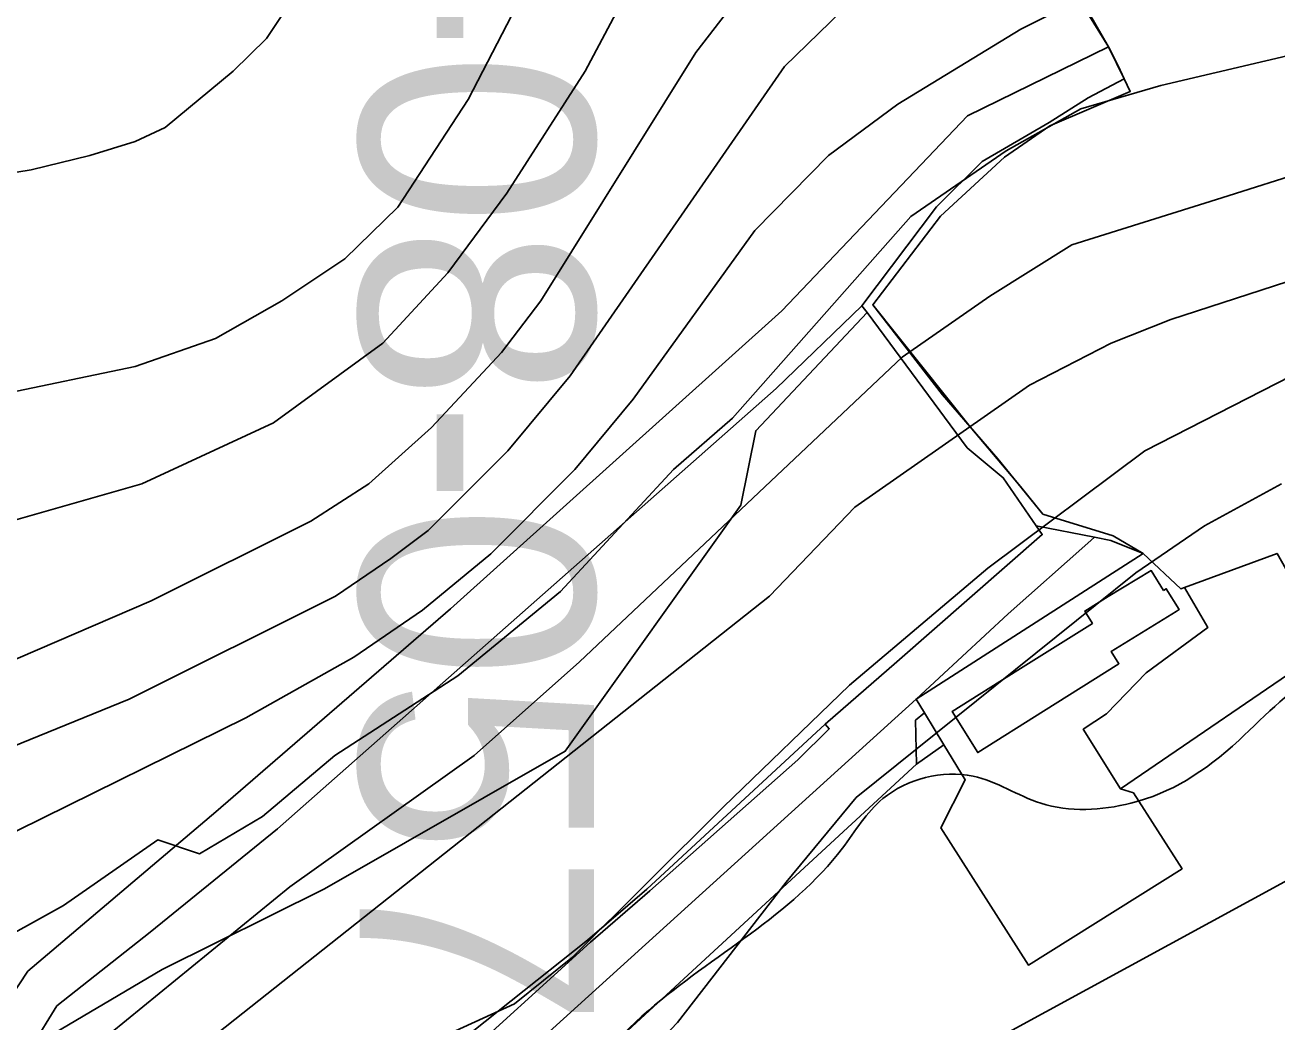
# Model space of a CAD drawing. Extents: x -510989 to -501240, y -1184665 to -1176089.
# Drawn here: x -503310.8 to -503043.7, y -1180774.9 to -1180562.1 of the extents above; entities that cross this region are included whole.
import ezdxf

# ---------------------------------------------------------------- set-up
doc = ezdxf.new("R2010")
doc.units = 0
for name, color, linetype in [('lesni_pozemek', 7, 'Continuous'), ('ostatni_plocha_x_draha', 7, 'Continuous'), ('ostatni_plocha_x_manipulacni_plocha', 7, 'Continuous'), ('ostatni_plocha_x_neplodna_puda', 7, 'Continuous'), ('ostatni_plocha_x_ostatni_komunikace', 7, 'Continuous'), ('ostatni_plocha_x_silnice', 7, 'Continuous'), ('popis', 7, 'Continuous'), ('STAV_povodi', 7, 'Continuous'), ('STAV_zaplavove_uzemi', 7, 'Continuous'), ('trvaly_travni_porost', 7, 'Continuous'), ('vrstevnice_01', 7, 'Continuous'), ('vrstevnice_02', 7, 'Continuous'), ('zastavena_plocha_a_nadvori', 7, 'Continuous')]:
    doc.layers.add(name, color=color, linetype=linetype)

msp = doc.modelspace()

# ---------------------------------------------------------------- linework, layer by layer
at = {"layer": 'lesni_pozemek'}
msp.add_lwpolyline([(-503144.52, -1180382.88), (-503130.97, -1180393.89), (-503128.71, -1180418.97), (-503122.63, -1180431.13), (-503123.88, -1180453.38), (-503116.73, -1180463.03), (-503093.71, -1180544.11), (-503086.44, -1180554.98), (-503079.71, -1180566.75), (-503109.73, -1180581.48), (-503149.35, -1180623.12), (-503220.04, -1180686.7), (-503270.12, -1180729.99), (-503310.22, -1180764.03), (-503328.24, -1180791.24), (-503334.53, -1180794.95), (-503433.41, -1180812.64), (-503498.1, -1180816.62)], dxfattribs=at)
msp.add_lwpolyline([(-503131.18, -1180623.46), (-503154.92, -1180648.69), (-503158.11, -1180664.55), (-503195.58, -1180717.09), (-503246.95, -1180746.43), (-503281.53, -1180763.68), (-503309.38, -1180780.12), (-503304.06, -1180771.45), (-503284.1, -1180755.7), (-503256.97, -1180733.64), (-503150.57, -1180639.68), (-503132.3, -1180622.02)], close=True, dxfattribs=at)
at = {"layer": 'ostatni_plocha_x_draha'}
msp.add_lwpolyline([(-503328.24, -1180791.24), (-503309.38, -1180780.12), (-503281.53, -1180763.68), (-503246.95, -1180746.43), (-503195.58, -1180717.09), (-503158.11, -1180664.55), (-503154.92, -1180648.69), (-503131.18, -1180623.46), (-503109.84, -1180652.35), (-503102.12, -1180658.74), (-503095.11, -1180668.96), (-503093.8, -1180670.85), (-503124.83, -1180698.04), (-503140.13, -1180711.34), (-503178.16, -1180746.5), (-503190.82, -1180757.39), (-503288.54, -1180835.07), (-503300.14, -1180839.74), (-503313.67, -1180841.79)], dxfattribs=at)
at = {"layer": 'ostatni_plocha_x_manipulacni_plocha'}
for points in [[(-503064.27, -1180682.46), (-503063.48, -1180682.17), (-503058.47, -1180690.66), (-503071.64, -1180700.35), (-503080.08, -1180709.09), (-503085.08, -1180712.4), (-503077.13, -1180725.1), (-503074.36, -1180726), (-503063.98, -1180742.16), (-503096.75, -1180762.71), (-503115.44, -1180733.42), (-503110.24, -1180723.19), (-503114.79, -1180715.7), (-503118.95, -1180708.87), (-503120.72, -1180705.98), (-503072.31, -1180674.9)], [(-503067.96, -1180682.78), (-503070.56, -1180678.56), (-503079.74, -1180684.04), (-503084.74, -1180687.18), (-503083.09, -1180689.81), (-503099, -1180699.81), (-503113.06, -1180708.64), (-503107.58, -1180717.37), (-503093.52, -1180708.53), (-503077.44, -1180698.43), (-503079.09, -1180695.8), (-503065.21, -1180687.25), (-503064.61, -1180686.88), (-503067.37, -1180682.41)], [(-503120.85, -1180710.49), (-503118.95, -1180708.87), (-503114.79, -1180715.7), (-503120.63, -1180719.83)]]:
    msp.add_lwpolyline(points, close=True, dxfattribs=at)
at = {"layer": 'ostatni_plocha_x_neplodna_puda'}
for points in [[(-503076.31, -1180573.62), (-503075.03, -1180576.31), (-503092.21, -1180583.62), (-503101.83, -1180590.36), (-503115.54, -1180602.91), (-503129.98, -1180621.84), (-503115.08, -1180641.04), (-503103.28, -1180654.67), (-503093.68, -1180666.52), (-503078.67, -1180671.16), (-503072.31, -1180674.9), (-503079.17, -1180672.13), (-503082.66, -1180671.44), (-503095.11, -1180668.96), (-503102.12, -1180658.74), (-503109.84, -1180652.35), (-503131.18, -1180623.46), (-503132.3, -1180622.02), (-503116.34, -1180600.89), (-503106.64, -1180591.25), (-503092.33, -1180582.91), (-503083.99, -1180577.64)], [(-503079.17, -1180672.13), (-503072.31, -1180674.9), (-503120.72, -1180705.98), (-503101.11, -1180687.8), (-503084.07, -1180672.68), (-503082.66, -1180671.44)], [(-503063.48, -1180682.17), (-503043.72, -1180674.88), (-503032.53, -1180694.7), (-503077.13, -1180725.1), (-503085.08, -1180712.4), (-503080.08, -1180709.09), (-503071.64, -1180700.35), (-503058.47, -1180690.66)]]:
    msp.add_lwpolyline(points, close=True, dxfattribs=at)
for points in [[(-503310.92, -1180859.72), (-503299.21, -1180858.97), (-503280.27, -1180850.67), (-503120.72, -1180705.98), (-503118.95, -1180708.87), (-503120.85, -1180710.49), (-503120.63, -1180719.83), (-503191.47, -1180785.2), (-503237.63, -1180831.66), (-503243.22, -1180837.28), (-503244.38, -1180838.58), (-503266.91, -1180863.63), (-503285.31, -1180874.66), (-503300.55, -1180878.39), (-503320.9, -1180877.47)], [(-503486.7, -1180841.19), (-503445.35, -1180833.32), (-503385.4, -1180840.99), (-503313.67, -1180841.79), (-503300.14, -1180839.74), (-503288.54, -1180835.07), (-503190.82, -1180757.39), (-503178.16, -1180746.5), (-503140.13, -1180711.34), (-503139.24, -1180712.28), (-503145.92, -1180718.93), (-503177.52, -1180746.86), (-503190.19, -1180757.85), (-503220.54, -1180785.43), (-503274.31, -1180834.62), (-503284.08, -1180842.58), (-503291.72, -1180847.23), (-503301.44, -1180850.95), (-503312.15, -1180851.33), (-503334.94, -1180849.6), (-503385.4, -1180841.89), (-503445.32, -1180837.78), (-503483.27, -1180843.49)]]:
    msp.add_lwpolyline(points, dxfattribs=at)
at = {"layer": 'ostatni_plocha_x_ostatni_komunikace'}
msp.add_lwpolyline([(-503079.71, -1180566.75), (-503077.64, -1180570.81), (-503076.31, -1180573.62), (-503083.99, -1180577.64), (-503092.33, -1180582.91), (-503106.64, -1180591.25), (-503116.34, -1180600.89), (-503132.3, -1180622.02), (-503150.57, -1180639.68), (-503256.97, -1180733.64), (-503284.1, -1180755.7), (-503304.06, -1180771.45), (-503309.38, -1180780.12), (-503328.24, -1180791.24), (-503310.22, -1180764.03), (-503270.12, -1180729.99), (-503220.04, -1180686.7), (-503149.35, -1180623.12), (-503109.73, -1180581.48)], close=True, dxfattribs=at)
at = {"layer": 'ostatni_plocha_x_silnice'}
msp.add_lwpolyline([(-503312.15, -1180851.33), (-503301.44, -1180850.95), (-503291.72, -1180847.23), (-503284.08, -1180842.58), (-503274.31, -1180834.62), (-503220.54, -1180785.43), (-503190.19, -1180757.85), (-503177.52, -1180746.86), (-503145.92, -1180718.93), (-503139.24, -1180712.28), (-503140.13, -1180711.34), (-503124.83, -1180698.04), (-503093.8, -1180670.85), (-503095.11, -1180668.96), (-503082.66, -1180671.44), (-503084.07, -1180672.68), (-503101.11, -1180687.8), (-503120.72, -1180705.98), (-503280.27, -1180850.67), (-503299.21, -1180858.97), (-503310.92, -1180859.72)], dxfattribs=at)
at = {"layer": 'popis'}
msp.add_lwpolyline([(-503144.52, -1180382.88), (-503130.97, -1180393.89), (-503128.71, -1180418.97), (-503122.63, -1180431.13), (-503123.88, -1180453.38), (-503116.73, -1180463.03), (-503105.22, -1180503.57), (-503093.71, -1180544.11), (-503079.71, -1180566.75), (-503076.31, -1180573.62), (-503075.03, -1180576.31), (-503092.21, -1180583.62), (-503101.83, -1180590.36), (-503115.54, -1180602.91), (-503129.98, -1180621.84), (-503109.18, -1180647.85), (-503098.48, -1180660.59), (-503093.68, -1180666.52), (-503078.67, -1180671.16), (-503072.31, -1180674.9), (-503064.27, -1180682.46), (-503063.48, -1180682.17), (-503043.72, -1180674.88)], dxfattribs=at)
at = {"layer": 'STAV_zaplavove_uzemi'}
for points in [[(-504540.1, -1180857.4), (-504577.6, -1180869.9), (-504578.56, -1180860.28), (-504550.67, -1180843.94), (-504523.75, -1180837.2), (-504478.55, -1180823.74), (-504444.9, -1180804.51), (-504446.82, -1180793.93), (-504446.82, -1180779.51), (-504445.86, -1180755.47), (-504441.05, -1180745.85), (-504426.63, -1180754.51), (-504417.97, -1180766.04), (-504413.17, -1180777.58), (-504398.74, -1180788.16), (-504367.97, -1180786.24), (-504329.51, -1180770.85), (-504283.35, -1180754.51), (-504262.2, -1180724.7), (-504238.16, -1180694.89), (-504218.92, -1180663.15), (-504185.27, -1180631.42), (-504166.04, -1180606.42), (-504143.92, -1180591.03), (-504113.15, -1180572.76), (-504085.26, -1180570.84), (-504067.95, -1180564.11), (-504042.95, -1180584.3), (-504041.99, -1180609.3), (-504034.29, -1180620.84), (-504019.87, -1180632.38), (-503985.25, -1180627.57), (-503970.83, -1180622.77), (-503966.98, -1180607.38), (-503969.87, -1180574.69), (-503950.64, -1180559.3), (-503899.67, -1180566.99), (-503832.36, -1180592), (-503773.38, -1180619.38), (-503737.54, -1180645.61), (-503699.95, -1180679.7), (-503682.47, -1180704.18), (-503669.35, -1180719.04), (-503664.11, -1180725.16), (-503685.09, -1180722.54), (-503689.46, -1180721.66), (-503691.21, -1180741.77), (-503665.86, -1180776.74), (-503654.49, -1180807.33), (-503622.15, -1180837.93), (-503605.54, -1180857.16), (-503581.94, -1180873.77), (-503569.7, -1180887.76), (-503551.34, -1180899.12), (-503533.86, -1180905.24), (-503519.87, -1180914.86), (-503521.62, -1180886.01), (-503509.38, -1180869.4), (-503486.65, -1180862.41), (-503463.92, -1180863.28), (-503442.94, -1180864.15), (-503421.09, -1180871.15), (-503407.1, -1180879.02), (-503403.6, -1180885.13), (-503432.45, -1180912.23), (-503450.81, -1180934.96), (-503458.68, -1180948.07), (-503460.51, -1180958), (-503445.13, -1180968.57), (-503429.74, -1180958.96), (-503410.51, -1180930.11), (-503389.35, -1180907.03), (-503369.16, -1180886.84), (-503347.04, -1180874.34), (-503333.58, -1180868.57), (-503300.89, -1180867.61), (-503271.08, -1180854.15), (-503218.19, -1180816.64), (-503177.8, -1180772.41), (-503136.45, -1180737.79), (-503127.8, -1180727.21), (-503108.57, -1180722.41), (-503094.14, -1180728.18), (-503074.91, -1180728.18), (-503051.83, -1180714.71), (-503035.48, -1180702.21), (-503022.02, -1180736.83), (-503014.33, -1180767.6), (-503006.64, -1180784.91), (-502997.02, -1180789.72), (-502932.59, -1180779.14)], [(-503467.11, -1180958.89), (-503446.16, -1180976.27), (-503422.56, -1181000.75), (-503413.82, -1180964.9), (-503405.08, -1180934.31), (-503373.61, -1180894.97), (-503323.78, -1180883.6), (-503227.62, -1180870.49), (-503138.45, -1180849.51), (-503112.23, -1180846.02), (-503065.02, -1180821.54), (-503029.18, -1180810.17), (-502993.77, -1180796.84), (-502936.08, -1180789.15), (-502875.5, -1180775.69), (-502836.07, -1180734.34), (-502817.61, -1180686.88), (-502812.32, -1180643.52), (-502796.45, -1180601.21), (-502773.18, -1180571.59), (-502747.8, -1180553.61)], [(-502723.47, -1180576.88), (-502750.97, -1180610.73), (-502772.12, -1180647.75), (-502783.76, -1180692.17), (-502790.11, -1180735.54), (-502816.55, -1180769.39), (-502838.76, -1180789.49), (-502880.02, -1180813.82), (-502947.71, -1180825.45), (-502980.5, -1180833.91), (-503008.01, -1180838.14), (-503027.04, -1180827.57), (-503058.78, -1180840.26), (-503097.92, -1180865.65), (-503133.88, -1180877.28), (-503224.85, -1180888.92), (-503331.68, -1180909.01), (-503349.66, -1180914.3), (-503380.34, -1180944.98), (-503395.15, -1180996.81), (-503404.67, -1181054.99), (-503414.18, -1181088.83), (-503405.74, -1181137.71), (-503341.21, -1181192.71), (-503275.63, -1181213.86), (-503238.61, -1181228.67), (-503221.69, -1181245.6), (-503229.09, -1181273.1), (-503244.96, -1181310.12), (-503251.3, -1181333.39), (-503243.9, -1181363.01), (-503246.02, -1181393.68), (-503244.96, -1181433.88), (-503251.3, -1181477.25), (-503261.88, -1181518.5), (-503269.29, -1181530.14), (-503299, -1181579.21), (-503326.93, -1181610.62), (-503351.36, -1181638.55), (-503381.61, -1181666.47), (-503397.91, -1181682.76), (-503420.01, -1181721.16), (-503428.16, -1181736.28), (-503464.23, -1181735.12), (-503497.97, -1181758.39), (-503482.84, -1181800.28), (-503460.74, -1181841), (-503407.53, -1181883.86), (-503369.52, -1181914.83), (-503348.4, -1181945.81), (-503334.32, -1181976.78), (-503286.45, -1182017.61), (-503224.5, -1182073.92), (-503185.08, -1182121.79), (-503159.74, -1182180.92), (-503125.16, -1182269.48), (-503118.18, -1182319.52), (-503118.18, -1182384.67), (-503122.84, -1182470.78), (-503133.31, -1182562.7), (-503147.27, -1182666.25), (-503152.24, -1182800.82), (-503140.98, -1182878.25), (-503110, -1182947.24), (-503050.82, -1183014.1), (-502950.75, -1183132.78), (-502862.33, -1183242.16), (-502789.02, -1183301.5), (-502594.33, -1183372.67), (-502552.52, -1183394.35), (-502521.54, -1183433.06), (-502481.28, -1183546.12), (-502442.56, -1183663.81), (-502399.2, -1183755.19), (-502318.67, -1183838.81), (-502270.66, -1183889.92), (-502173.29, -1183977.22)], [(-502250.32, -1184002.61), (-502355.07, -1183875.41), (-502442.37, -1183790.61), (-502477.29, -1183700.82), (-502532.16, -1183578.61), (-502567.08, -1183448.91), (-502626.05, -1183402.34), (-502705.41, -1183380.59), (-502814.2, -1183349.87), (-502882.03, -1183297.39), (-502931.95, -1183237.24), (-503042.02, -1183107.97), (-503139.64, -1183018.94), (-503222.14, -1182957.59), (-503308.56, -1182839.96), (-503316.24, -1182784.92), (-503330.32, -1182756.77), (-503348.24, -1182719.65), (-503334.16, -1182651.82), (-503323.92, -1182595.5), (-503313.68, -1182526.39), (-503294.1, -1182480.5), (-503251.86, -1182396.03), (-503229.34, -1182314.37), (-503216.1, -1182227.15), (-503242.43, -1182174.5), (-503271.86, -1182129.59), (-503287.34, -1182081.58), (-503343.88, -1182028.1), (-503361.79, -1182008.91), (-503396.35, -1181952.59), (-503442.43, -1181933.39), (-503497.46, -1181888.6), (-503525.62, -1181860.44), (-503528.18, -1181837.4), (-503548.66, -1181767.01), (-503558.9, -1181729.89), (-503576.82, -1181682.53), (-503578.1, -1181621.1), (-503567.86, -1181572.46), (-503552.5, -1181536.63), (-503538.04, -1181458.36), (-503518.33, -1181411.9), (-503509.88, -1181341.51), (-503497.21, -1181207.63), (-503499.77, -1181097.56), (-503498.02, -1181031.35), (-503510.82, -1180970.85), (-503549.22, -1180952.23), (-503571.32, -1180940.6), (-503605.07, -1180937.11), (-503651.61, -1180939.44), (-503671.39, -1180917.33), (-503679.53, -1180892.89), (-503713.27, -1180871.95), (-503727.24, -1180859.15), (-503734.22, -1180833.55), (-503728.4, -1180799.81), (-503741.2, -1180770.72), (-503722.82, -1180725.17), (-503721.54, -1180703.41), (-503731.78, -1180697.01), (-503767.61, -1180699.57), (-503790.65, -1180697.01), (-503817.53, -1180697.01), (-503861.04, -1180686.77), (-503889.2, -1180675.25), (-503900.72, -1180668.85), (-503953.2, -1180679.09), (-503997.99, -1180697.01), (-504063.27, -1180722.61), (-504109.34, -1180749.49), (-504142.62, -1180776.36), (-504177.18, -1180796.84), (-504211.73, -1180817.32), (-504414.98, -1180961.5), (-504472.7, -1180998.11), (-504544.51, -1181068.5), (-504600.82, -1181143.12), (-504621.94, -1181196.62), (-504641.65, -1181267.01), (-504660.25, -1181350.62), (-504634.7, -1181398.32), (-504617.66, -1181447.72), (-504600.62, -1181492.01), (-504587, -1181548.23), (-504592.11, -1181628.29), (-504569.96, -1181682.81), (-504568.26, -1181664.07), (-504554.63, -1181621.48), (-504547.82, -1181597.63)]]:
    msp.add_spline(points, degree=3, dxfattribs=at)
at = {"layer": 'trvaly_travni_porost'}
for points in [[(-503120.63, -1180719.83), (-503114.79, -1180715.7), (-503110.24, -1180723.19), (-503115.44, -1180733.42), (-503096.75, -1180762.71), (-503063.98, -1180742.16), (-503074.36, -1180726), (-503077.13, -1180725.1), (-503032.53, -1180694.7), (-503014.33, -1180729.82), (-503225.06, -1180844.58), (-503237.63, -1180831.66), (-503191.47, -1180785.2)], [(-503006.88, -1180744.19), (-503012.63, -1180777.02), (-503066.18, -1180793.06), (-503056.4, -1180811.64), (-503064.61, -1180814.56), (-503086.36, -1180827.56), (-503116.72, -1180849.77), (-503165.04, -1180859.6), (-503190.83, -1180864.32), (-503196.72, -1180862.08), (-503197.25, -1180865.5), (-503201.4, -1180866.25), (-503219.66, -1180865.7), (-503222.89, -1180862.16), (-503244.38, -1180838.58), (-503243.22, -1180837.28), (-503237.63, -1180831.66), (-503225.06, -1180844.58), (-503014.33, -1180729.82)]]:
    msp.add_lwpolyline(points, close=True, dxfattribs=at)
at = {"layer": 'vrstevnice_01'}
for points in [[(-503039.81, -1180428), (-503048.81, -1180451), (-503057.31, -1180462), (-503074, -1180478), (-503106.41, -1180501), (-503127.81, -1180520), (-503143, -1180536), (-503167.69, -1180568), (-503200.81, -1180621), (-503209.19, -1180632), (-503224.09, -1180648), (-503237.5, -1180660), (-503249.81, -1180668), (-503283.91, -1180685), (-503316.5, -1180699), (-503335.59, -1180705), (-503356.19, -1180710), (-503372.81, -1180711), (-503390.81, -1180710), (-503420.5, -1180703), (-503434.09, -1180697), (-503446.19, -1180688), (-503469.31, -1180664)], [(-503442.09, -1180517), (-503424.19, -1180572), (-503414, -1180591), (-503401.31, -1180611), (-503388.41, -1180624), (-503379.59, -1180632), (-503370.69, -1180636), (-503354.81, -1180642), (-503336.5, -1180643), (-503316, -1180641), (-503287.31, -1180635), (-503270.19, -1180629), (-503256, -1180621), (-503242.59, -1180612), (-503231.31, -1180601), (-503216.31, -1180578), (-503202.81, -1180552)], [(-503031.55, -1180536.98), (-503082.5, -1180555), (-503098.41, -1180563), (-503124.59, -1180579), (-503139.41, -1180590), (-503155.09, -1180606), (-503181.09, -1180642), (-503193.5, -1180657), (-503211.41, -1180675), (-503226, -1180687), (-503240.69, -1180697), (-503263.69, -1180710), (-503312.41, -1180734), (-503341.59, -1180746), (-503364.59, -1180754), (-503379.69, -1180756), (-503411.59, -1180753), (-503428.19, -1180750), (-503441.5, -1180746), (-503490.81, -1180725)], [(-503036.66, -1180593), (-503055.5, -1180599), (-503087.5, -1180609), (-503105, -1180620), (-503123.69, -1180633), (-503192.5, -1180698), (-503215, -1180718), (-503254.31, -1180746), (-503299.59, -1180783), (-503319.09, -1180794), (-503330.91, -1180800), (-503360.69, -1180811), (-503382.81, -1180814), (-503398.31, -1180815), (-503418.41, -1180813), (-503428.31, -1180810), (-503448.09, -1180803)], [(-503447.59, -1180839), (-503444.31, -1180841), (-503445.09, -1180850), (-503336.41, -1180862), (-503334.91, -1180853), (-503302.69, -1180834), (-503273.5, -1180814), (-503256, -1180799), (-503234.81, -1180784), (-503206.41, -1180771), (-503194, -1180761), (-503161.91, -1180729), (-503134.91, -1180703), (-503105.41, -1180678), (-503071.91, -1180653), (-503040.67, -1180637)]]:
    msp.add_lwpolyline(points, dxfattribs=at)
at = {"layer": 'vrstevnice_02'}
for points in [[(-503453.09, -1180611), (-503445.09, -1180628), (-503431.41, -1180647), (-503420.69, -1180659), (-503407.59, -1180668), (-503394.41, -1180674), (-503378.81, -1180679), (-503364.91, -1180680), (-503341.69, -1180676), (-503285.91, -1180660), (-503257.81, -1180647), (-503234.5, -1180630), (-503220.59, -1180615), (-503208, -1180598), (-503191.31, -1180572), (-503173.81, -1180539), (-503155.91, -1180513), (-503133.41, -1180484), (-503108.69, -1180461), (-503101.19, -1180451), (-503093.81, -1180438), (-503079.91, -1180405), (-503043.81, -1180345)], [(-503466.81, -1180708), (-503442.5, -1180720), (-503417.41, -1180730), (-503392, -1180735), (-503379.69, -1180735), (-503366.81, -1180734), (-503348.5, -1180730), (-503332.81, -1180724), (-503288.59, -1180706), (-503244.59, -1180684), (-503232.81, -1180676), (-503224.81, -1180670), (-503207.81, -1180653), (-503194.5, -1180637), (-503148.81, -1180571), (-503129.31, -1180552), (-503119.19, -1180544), (-503107, -1180535), (-503060.09, -1180512), (-503044.91, -1180501), (-503032.69, -1180491), (-503026.37, -1180480.1)], [(-503389.59, -1180547), (-503374, -1180568), (-503358.91, -1180580), (-503341.59, -1180590), (-503333.69, -1180592), (-503315.59, -1180594), (-503309.5, -1180593), (-503297, -1180590), (-503287.31, -1180587), (-503280.91, -1180584), (-503266.41, -1180572), (-503259.31, -1180565), (-503252, -1180554)], [(-503488.81, -1180757), (-503415.91, -1180779), (-503405.91, -1180781), (-503387.31, -1180783), (-503375.09, -1180782), (-503348.31, -1180774), (-503336.91, -1180769), (-503302.59, -1180750), (-503282.5, -1180736), (-503273.59, -1180739), (-503260.19, -1180731), (-503244.69, -1180718), (-503218.5, -1180701), (-503196.59, -1180683), (-503172.5, -1180657), (-503159.91, -1180646), (-503121.81, -1180603), (-503101.5, -1180589), (-503085.59, -1180580), (-503068.5, -1180575), (-503034.29, -1180567)], [(-503038.76, -1180615.99), (-503066.41, -1180625), (-503079.09, -1180630), (-503096.5, -1180639), (-503133.81, -1180665), (-503152, -1180684), (-503306, -1180806), (-503343.31, -1180823), (-503377.09, -1180830), (-503426, -1180827), (-503490, -1180814)], [(-503042.77, -1180660.02), (-503059.19, -1180669), (-503073.81, -1180679), (-503133.5, -1180727), (-503148.41, -1180745), (-503171.59, -1180775), (-503186.81, -1180791), (-503197.81, -1180800), (-503226.5, -1180829), (-503256.91, -1180856), (-503282.59, -1180875), (-503289, -1180877), (-503293.91, -1180878), (-503298.41, -1180878), (-503315.31, -1180873), (-503340.59, -1180870), (-503432.31, -1180869), (-503438.31, -1180868), (-503462.59, -1180860)]]:
    msp.add_lwpolyline(points, dxfattribs=at)
at = {"layer": 'zastavena_plocha_a_nadvori'}
msp.add_lwpolyline([(-503067.96, -1180682.78), (-503067.37, -1180682.41), (-503064.61, -1180686.88), (-503065.21, -1180687.25), (-503079.09, -1180695.8), (-503077.44, -1180698.43), (-503093.52, -1180708.53), (-503107.58, -1180717.37), (-503113.06, -1180708.64), (-503099, -1180699.81), (-503083.09, -1180689.81), (-503084.74, -1180687.18), (-503079.74, -1180684.04), (-503070.56, -1180678.56)], close=True, dxfattribs=at)

# ---------------------------------------------------------------- texts
at = {"layer": 'STAV_povodi'}
msp.add_text('4-21-08-057', height=50, rotation=270, dxfattribs=at).set_placement((-503239.43, -1180411.79))

doc.saveas('drawing.dxf')
